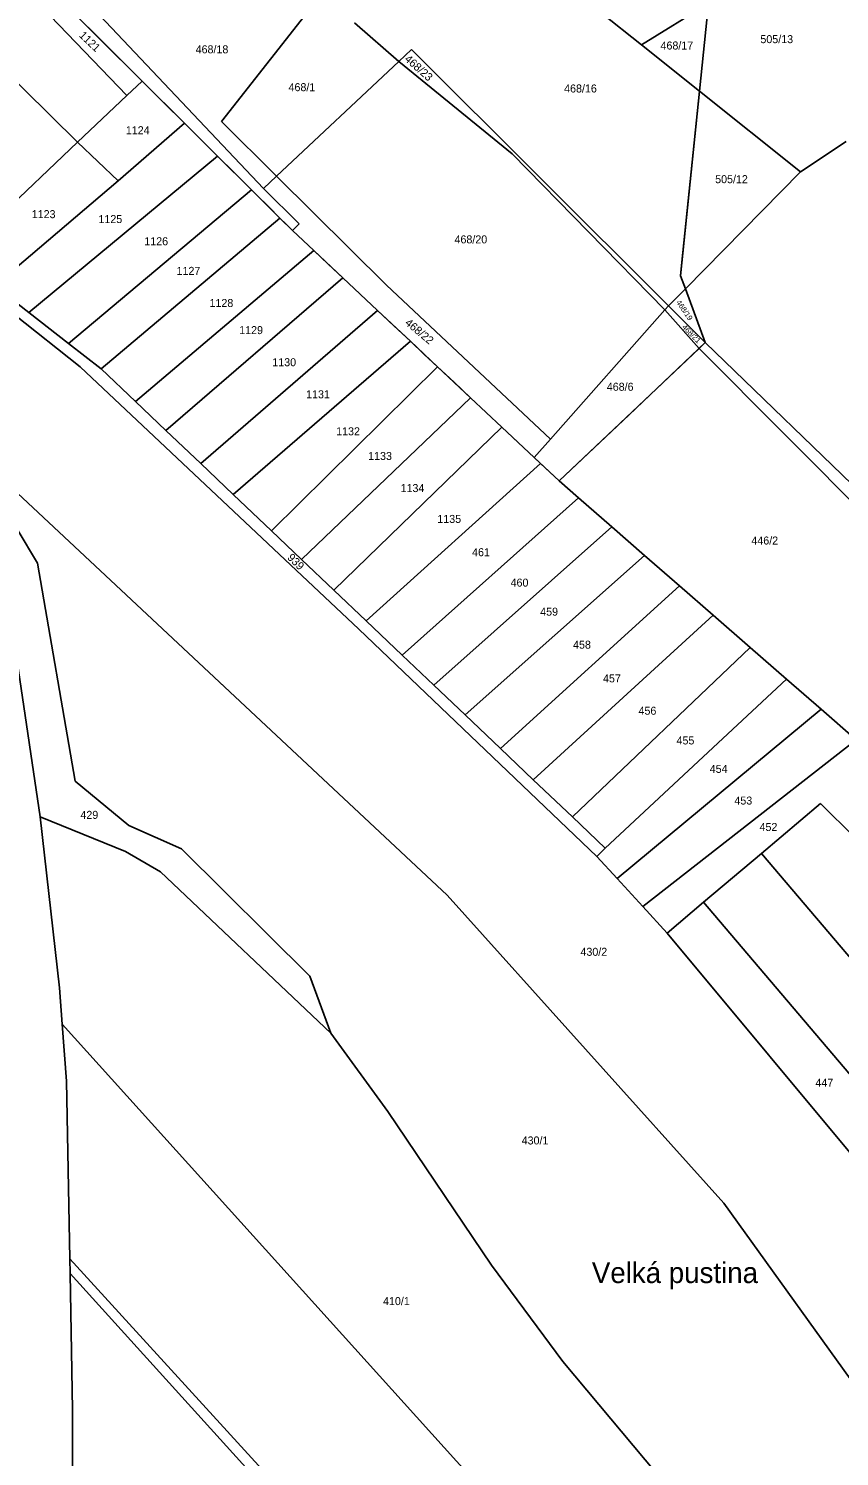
# Model space of a CAD drawing. Extents: x -593358 to -590116, y -1072518 to -1068420.
# Drawn here: x -591731.6 to -591559.2, y -1071926.1 to -1071622.8 of the extents above; entities that cross this region are included whole.
import ezdxf

# ---------------------------------------------------------------- set-up
doc = ezdxf.new("R2010")
doc.units = 0
for name, color, linetype in [('Názvosloví', 7, 'Continuous'), ('Parcela KN', 7, 'Continuous'), ('Parcela ZE', 7, 'Continuous'), ('Parcelní číslo', 7, 'Continuous'), ('Vnitřní obvod', 7, 'Continuous')]:
    doc.layers.add(name, color=color, linetype=linetype)

msp = doc.modelspace()

# ---------------------------------------------------------------- linework, layer by layer
at = {"layer": 'Parcela KN'}
for p, q in [((-591747.6, -1071587.08), (-591681.67, -1071656.75)), ((-591707.49, -1071633.93), (-591726.18, -1071615.37)), ((-591587.1, -1071617.45), (-591589.01, -1071636.06)), ((-591652.94, -1071629.78), (-591650.22, -1071627.23)), ((-591595.55, -1071681.71), (-591650.22, -1071627.23)), ((-591678.88, -1071654.13), (-591652.94, -1071629.78)), ((-591698.45, -1071642.91), (-591707.49, -1071633.93)), ((-591589.01, -1071636.06), (-591593.02, -1071675.28)), ((-591691.42, -1071649.89), (-591698.45, -1071642.91)), ((-591684.24, -1071657.02), (-591691.42, -1071649.89)), ((-591681.67, -1071656.75), (-591678.88, -1071654.13)), ((-591683.08, -1071658.17), (-591684.24, -1071657.02)), ((-591674.11, -1071664.24), (-591681.67, -1071656.75)), ((-591678.17, -1071663.05), (-591683.08, -1071658.17)), ((-591675.53, -1071665.67), (-591678.17, -1071663.05)), ((-591675.53, -1071665.67), (-591674.11, -1071664.24)), ((-591670.97, -1071669.95), (-591675.53, -1071665.67)), ((-591664.84, -1071675.7), (-591670.97, -1071669.95)), ((-591657.42, -1071682.67), (-591664.84, -1071675.7)), ((-591593.02, -1071675.28), (-591591.98, -1071678.08)), ((-591738.82, -1071677.46), (-591731.59, -1071683.08)), ((-591591.98, -1071678.08), (-591587.76, -1071689.48)), ((-591587.76, -1071689.48), (-591595.55, -1071681.71)), ((-591720.65, -1071694.65), (-591734.73, -1071683.43)), ((-591731.59, -1071683.08), (-591723.09, -1071689.7)), ((-591650.45, -1071689.21), (-591657.42, -1071682.67)), ((-591723.09, -1071689.7), (-591716.18, -1071695.09)), ((-591644.67, -1071694.63), (-591650.45, -1071689.21)), ((-591589.09, -1071690.73), (-591618.83, -1071718.88)), ((-591587.76, -1071689.48), (-591589.09, -1071690.73)), ((-591526.45, -1071753.66), (-591589.09, -1071690.73)), ((-591542.01, -1071733.67), (-591587.76, -1071689.48)), ((-591661.41, -1071750.33), (-591720.65, -1071694.65)), ((-591716.18, -1071695.09), (-591708.88, -1071702.02)), ((-591637.68, -1071701.19), (-591644.67, -1071694.63)), ((-591708.88, -1071702.02), (-591702.4, -1071708.18)), ((-591631.01, -1071707.45), (-591637.68, -1071701.19)), ((-591702.4, -1071708.18), (-591695.01, -1071715.2)), ((-591624.13, -1071713.9), (-591631.01, -1071707.45)), ((-591695.01, -1071715.2), (-591688.12, -1071721.74)), ((-591622.77, -1071715.19), (-591624.13, -1071713.9)), ((-591618.83, -1071718.88), (-591622.77, -1071715.19)), ((-591739.61, -1071719.86), (-591729.14, -1071790.24)), ((-591688.12, -1071721.74), (-591680, -1071729.45)), ((-591680, -1071729.45), (-591673.59, -1071735.54)), ((-591673.59, -1071735.54), (-591666.69, -1071742.09)), ((-591666.69, -1071742.09), (-591659.87, -1071748.57)), ((-591659.87, -1071748.57), (-591652.2, -1071755.85)), ((-591610.81, -1071798.63), (-591661.41, -1071750.33)), ((-591652.2, -1071755.85), (-591645.47, -1071762.24)), ((-591645.47, -1071762.24), (-591638.84, -1071768.54)), ((-591638.84, -1071768.54), (-591631.29, -1071775.71)), ((-591631.29, -1071775.71), (-591624.32, -1071782.33)), ((-591624.32, -1071782.33), (-591616.02, -1071790.21)), ((-591729.14, -1071790.24), (-591725.03, -1071826.52)), ((-591729.14, -1071790.24), (-591710.99, -1071797.58)), ((-591616.02, -1071790.21), (-591609.02, -1071796.86)), ((-591609.02, -1071796.86), (-591610.81, -1071798.63)), ((-591710.99, -1071797.58), (-591703.55, -1071801.91)), ((-591606.5, -1071803.33), (-591610.81, -1071798.63)), ((-591703.55, -1071801.91), (-591667.39, -1071836.19)), ((-591601.07, -1071809.25), (-591606.5, -1071803.33)), ((-591595.89, -1071814.9), (-591601.07, -1071809.25)), ((-591534.18, -1071888.97), (-591595.89, -1071814.9)), ((-591725.03, -1071826.52), (-591724.44, -1071834.23)), ((-591724.44, -1071834.23), (-591723.52, -1071846.36)), ((-591614.93, -1071955.49), (-591724.44, -1071834.23)), ((-591667.39, -1071836.19), (-591655.23, -1071852.79)), ((-591723.52, -1071846.36), (-591722.81, -1071884.09)), ((-591655.23, -1071852.79), (-591633.22, -1071885.47)), ((-591638.2, -1071976.76), (-591722.81, -1071884.09)), ((-591722.81, -1071884.09), (-591722.75, -1071887.21)), ((-591722.75, -1071887.21), (-591722.29, -1071916.17)), ((-591607.3, -1072014.57), (-591722.75, -1071887.21)), ((-591633.22, -1071885.47), (-591618.06, -1071905.91)), ((-591618.06, -1071905.91), (-591593.14, -1071935.56)), ((-591722.29, -1071916.17), (-591722.19, -1071950.1))]:
    msp.add_line(p, q, dxfattribs=at)
at = {"layer": 'Parcela ZE'}
for p, q in [((-591728.76, -1071618.23), (-591710.75, -1071637.02)), ((-591690.59, -1071642.53), (-591669.31, -1071615.4)), ((-591601.29, -1071626.28), (-591587.1, -1071617.45)), ((-591601.29, -1071626.28), (-591609.88, -1071619.44)), ((-591745.62, -1071622.83), (-591721.23, -1071646.94)), ((-591662.32, -1071621.54), (-591652.94, -1071629.78)), ((-591589.01, -1071636.06), (-591601.29, -1071626.28)), ((-591652.94, -1071629.78), (-591628.82, -1071649.41)), ((-591710.75, -1071637.02), (-591707.49, -1071633.93)), ((-591567.5, -1071653.19), (-591589.01, -1071636.06)), ((-591721.23, -1071646.94), (-591710.75, -1071637.02)), ((-591678.88, -1071654.13), (-591690.59, -1071642.53)), ((-591712.59, -1071655.11), (-591698.45, -1071642.91)), ((-591746.85, -1071671.18), (-591721.23, -1071646.94)), ((-591721.23, -1071646.94), (-591712.59, -1071655.11)), ((-591567.5, -1071653.19), (-591557.81, -1071646.78)), ((-591731.59, -1071683.08), (-591691.42, -1071649.89)), ((-591628.82, -1071649.41), (-591596.33, -1071682.5)), ((-591655.52, -1071677.27), (-591678.88, -1071654.13)), ((-591591.98, -1071678.08), (-591567.5, -1071653.19)), ((-591738.82, -1071677.46), (-591712.59, -1071655.11)), ((-591723.09, -1071689.7), (-591684.24, -1071657.02)), ((-591716.18, -1071695.09), (-591678.17, -1071663.05)), ((-591708.88, -1071702.02), (-591670.97, -1071669.95)), ((-591702.4, -1071708.18), (-591664.84, -1071675.7)), ((-591620.65, -1071709.97), (-591655.52, -1071677.27)), ((-591595.55, -1071681.71), (-591591.98, -1071678.08)), ((-591596.33, -1071682.5), (-591595.55, -1071681.71)), ((-591695.01, -1071715.2), (-591657.42, -1071682.67)), ((-591596.33, -1071682.5), (-591620.65, -1071709.97)), ((-591589.09, -1071690.73), (-591596.33, -1071682.5)), ((-591688.12, -1071721.74), (-591650.45, -1071689.21)), ((-591680, -1071729.45), (-591644.67, -1071694.63)), ((-591673.59, -1071735.54), (-591637.68, -1071701.19)), ((-591666.69, -1071742.09), (-591631.01, -1071707.45)), ((-591620.65, -1071709.97), (-591624.13, -1071713.9)), ((-591659.87, -1071748.57), (-591622.77, -1071715.19)), ((-591642.61, -1071806.84), (-591740.23, -1071715.68)), ((-591729.69, -1071736.34), (-591739.61, -1071719.86)), ((-591614.73, -1071722.45), (-591618.83, -1071718.88)), ((-591652.2, -1071755.85), (-591614.73, -1071722.45)), ((-591607.62, -1071728.64), (-591614.73, -1071722.45)), ((-591607.62, -1071728.64), (-591645.47, -1071762.24)), ((-591600.67, -1071734.7), (-591607.62, -1071728.64)), ((-591721.73, -1071782.64), (-591729.69, -1071736.34)), ((-591600.67, -1071734.7), (-591638.84, -1071768.54)), ((-591593.24, -1071741.17), (-591600.67, -1071734.7)), ((-591631.29, -1071775.71), (-591593.24, -1071741.17)), ((-591586.07, -1071747.41), (-591593.24, -1071741.17)), ((-591624.32, -1071782.33), (-591586.07, -1071747.41)), ((-591578.19, -1071754.27), (-591586.07, -1071747.41)), ((-591616.02, -1071790.21), (-591578.19, -1071754.27)), ((-591570.5, -1071760.97), (-591578.19, -1071754.27)), ((-591609.02, -1071796.86), (-591570.5, -1071760.97)), ((-591563.15, -1071767.38), (-591570.5, -1071760.97)), ((-591606.5, -1071803.33), (-591563.15, -1071767.38)), ((-591555.7, -1071773.87), (-591563.15, -1071767.38)), ((-591601.07, -1071809.25), (-591555.7, -1071773.87)), ((-591710.27, -1071792.04), (-591721.73, -1071782.64)), ((-591575.84, -1071798), (-591563.29, -1071787.41)), ((-591563.29, -1071787.41), (-591555.98, -1071794.57)), ((-591699.07, -1071797.02), (-591710.27, -1071792.04)), ((-591671.85, -1071824.03), (-591699.07, -1071797.02)), ((-591588.11, -1071808.34), (-591575.84, -1071798)), ((-591575.84, -1071798), (-591518.32, -1071865.55)), ((-591583.79, -1071872.27), (-591642.61, -1071806.84)), ((-591595.89, -1071814.9), (-591588.11, -1071808.34)), ((-591588.11, -1071808.34), (-591527.29, -1071880)), ((-591667.39, -1071836.19), (-591671.85, -1071824.03)), ((-591499.63, -1071989.44), (-591583.79, -1071872.27))]:
    msp.add_line(p, q, dxfattribs=at)
at = {"layer": 'Vnitřní obvod'}
for p, q in [((-591726.18, -1071615.37), (-591716.835, -1071624.65)), ((-591589.01, -1071636.06), (-591587.1, -1071617.45)), ((-591716.835, -1071624.65), (-591707.49, -1071633.93)), ((-591707.49, -1071633.93), (-591702.97, -1071638.42)), ((-591592.738, -1071672.387), (-591589.01, -1071636.06)), ((-591702.97, -1071638.42), (-591698.45, -1071642.91)), ((-591698.45, -1071642.91), (-591694.935, -1071646.4)), ((-591694.935, -1071646.4), (-591691.42, -1071649.89)), ((-591691.42, -1071649.89), (-591687.83, -1071653.455)), ((-591687.83, -1071653.455), (-591684.24, -1071657.02)), ((-591684.24, -1071657.02), (-591683.66, -1071657.595)), ((-591683.66, -1071657.595), (-591683.08, -1071658.17)), ((-591683.08, -1071658.17), (-591680.625, -1071660.61)), ((-591680.625, -1071660.61), (-591678.17, -1071663.05)), ((-591678.17, -1071663.05), (-591676.85, -1071664.36)), ((-591676.85, -1071664.36), (-591675.53, -1071665.67)), ((-591675.53, -1071665.67), (-591673.25, -1071667.81)), ((-591673.25, -1071667.81), (-591670.97, -1071669.95)), ((-591670.97, -1071669.95), (-591667.905, -1071672.825)), ((-591667.905, -1071672.825), (-591664.84, -1071675.7)), ((-591593.02, -1071675.28), (-591592.738, -1071672.387)), ((-591664.84, -1071675.7), (-591661.13, -1071679.185)), ((-591591.98, -1071678.08), (-591593.02, -1071675.28)), ((-591587.76, -1071689.48), (-591591.98, -1071678.08)), ((-591661.13, -1071679.185), (-591657.42, -1071682.67)), ((-591657.42, -1071682.67), (-591653.935, -1071685.94)), ((-591653.935, -1071685.94), (-591650.45, -1071689.21)), ((-591650.45, -1071689.21), (-591647.56, -1071691.92)), ((-591603.96, -1071704.805), (-591587.76, -1071689.48)), ((-591647.56, -1071691.92), (-591644.67, -1071694.63)), ((-591644.67, -1071694.63), (-591641.175, -1071697.91)), ((-591641.175, -1071697.91), (-591637.68, -1071701.19)), ((-591637.68, -1071701.19), (-591634.345, -1071704.32)), ((-591634.345, -1071704.32), (-591631.01, -1071707.45)), ((-591618.83, -1071718.88), (-591603.96, -1071704.805)), ((-591631.01, -1071707.45), (-591627.57, -1071710.675)), ((-591627.57, -1071710.675), (-591624.13, -1071713.9)), ((-591624.13, -1071713.9), (-591618.83, -1071718.88))]:
    msp.add_line(p, q, dxfattribs=at)

# ---------------------------------------------------------------- texts
at = {"layer": 'Názvosloví'}
msp.add_text('Velká pustina', height=4.4, dxfattribs=at).set_placement((-591611.878, -1071889.24))
at = {"layer": 'Parcelní číslo'}
for s, height, rotation, p in [('1121', 1.7, 316.38729, (-591721.011, -1071624.386)), ('468/23', 1.7, 318.44994, (-591651.835, -1071629.481)), ('468/19', 1.14, 304.35518, (-591594.008, -1071680.956)), ('468/22', 1.7, 320.11152, (-591651.737, -1071685.535)), ('468/21', 1.14, 315.01219, (-591592.798, -1071686.313)), ('939', 1.7, 315.52786, (-591676.747, -1071735.3))]:
    msp.add_text(s, height=height, rotation=rotation, dxfattribs=at).set_placement(p)
for s, p in [('505/13', (-591576.052, -1071625.89)), ('468/18', (-591696.101, -1071628.05)), ('468/17', (-591597.281, -1071627.24)), ('468/1', (-591676.352, -1071636.09)), ('468/16', (-591617.771, -1071636.37)), ('1124', (-591710.941, -1071645.23)), ('505/12', (-591585.669, -1071655.63)), ('1123', (-591730.938, -1071663.06)), ('1125', (-591716.758, -1071664.1)), ('468/20', (-591641.07, -1071668.42)), ('1126', (-591707.011, -1071668.82)), ('1127', (-591700.161, -1071675.11)), ('1128', (-591693.151, -1071681.93)), ('1129', (-591686.841, -1071687.69)), ('1130', (-591679.801, -1071694.51)), ('1131', (-591672.616, -1071701.32)), ('468/6', (-591608.7, -1071699.72)), ('1132', (-591666.228, -1071709.18)), ('1133', (-591659.431, -1071714.42)), ('1134', (-591652.534, -1071721.24)), ('1135', (-591644.721, -1071727.79)), ('461', (-591637.336, -1071734.86)), ('446/2', (-591577.967, -1071732.38)), ('460', (-591629.151, -1071741.32)), ('459', (-591622.861, -1071747.49)), ('458', (-591615.871, -1071754.5)), ('457', (-591609.501, -1071761.66)), ('456', (-591601.961, -1071768.53)), ('455', (-591593.878, -1071774.84)), ('454', (-591586.821, -1071780.88)), ('453', (-591581.578, -1071787.61)), ('429', (-591720.598, -1071790.65)), ('452', (-591576.235, -1071793.22)), ('430/2', (-591614.301, -1071819.73)), ('447', (-591564.354, -1071847.54)), ('430/1', (-591626.799, -1071859.8)), ('410/1', (-591656.264, -1071893.92))]:
    msp.add_text(s, height=1.7, dxfattribs=at).set_placement(p)

doc.saveas('drawing.dxf')
